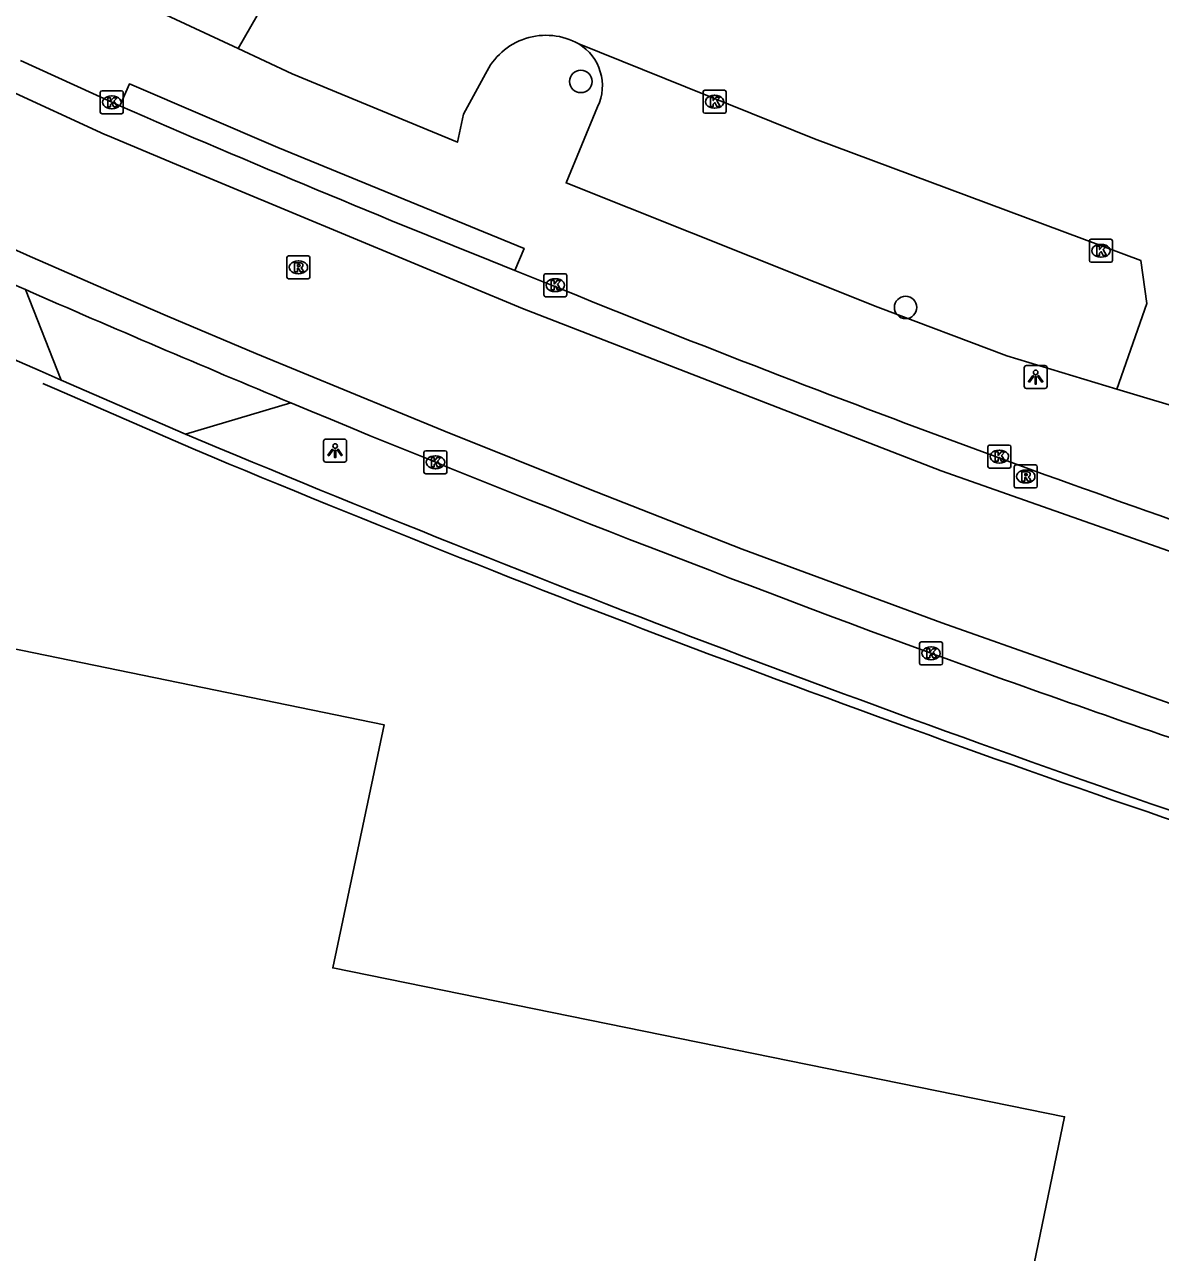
# Model space of a CAD drawing. Extents: x 157692 to 159670, y 381454 to 383289.
# Drawn here: x 158128.6 to 158178, y 382752 to 382805.5 of the extents above; entities that cross this region are included whole.
import ezdxf

# ---------------------------------------------------------------- set-up
doc = ezdxf.new("R2010")
doc.units = 0
for name, color, linetype in [('IMGEO_Boom', 7, 'Continuous'), ('IMGEO_Hek', 7, 'Continuous'), ('IMGEO_Kolk', 7, 'Continuous'), ('IMGEO_Lichtpunt', 7, 'Continuous'), ('IMGEO_Pand', 7, 'Continuous'), ('IMGEO_Rijbaan_lokaal_gesloten', 7, 'Continuous'), ('IMGEO_Rijbaan_lokaal_open', 7, 'Continuous'), ('IMGEO_Rioolput', 7, 'Continuous'), ('IMGEO_Voetpad_open', 7, 'Continuous')]:
    doc.layers.add(name, color=color, linetype=linetype)

msp = doc.modelspace()

# ---------------------------------------------------------------- linework, layer by layer
at = {"layer": 'IMGEO_Boom'}
for centre in [(158152.77, 382802.978), (158166.904, 382793.145)]:
    msp.add_circle(centre, 0.489, dxfattribs=at)
at = {"layer": 'IMGEO_Hek'}
for points in [[(158129.973, 382789.569), (158129.362, 382789.835)], [(158135.368, 382787.22), (158129.973, 382789.569)], [(158136.009, 382786.94), (158135.368, 382787.22)]]:
    msp.add_lwpolyline(points, dxfattribs=at)
msp.add_arc((158398.694, 383415.377), 681.128, 247.31519, 251.497715, dxfattribs=at)
at = {"layer": 'IMGEO_Kolk'}
for p, q in [((158131.938, 382802.569), (158132.79, 382802.569)), ((158158.091, 382801.666), (158158.091, 382802.518)), ((158158.166, 382802.592), (158159.018, 382802.592)), ((158159.092, 382802.518), (158159.092, 382801.666)), ((158131.863, 382801.643), (158131.863, 382802.495)), ((158132.351, 382802.349), (158132.376, 382802.349)), ((158132.864, 382802.495), (158132.864, 382801.643)), ((158158.579, 382802.372), (158158.604, 382802.372)), ((158132.79, 382801.569), (158131.938, 382801.569)), ((158132.374, 382801.789), (158132.349, 382801.789)), ((158159.018, 382801.592), (158158.166, 382801.592)), ((158158.602, 382801.812), (158158.577, 382801.812)), ((158174.976, 382796.108), (158175.828, 382796.108)), ((158174.901, 382795.182), (158174.901, 382796.034)), ((158175.389, 382795.888), (158175.414, 382795.888)), ((158175.902, 382796.034), (158175.902, 382795.182)), ((158175.828, 382795.108), (158174.976, 382795.108)), ((158175.412, 382795.328), (158175.387, 382795.328)), ((158151.161, 382793.685), (158151.161, 382794.537)), ((158151.236, 382794.611), (158152.088, 382794.611)), ((158152.162, 382794.537), (158152.162, 382793.685)), ((158151.649, 382794.391), (158151.674, 382794.391)), ((158152.088, 382793.611), (158151.236, 382793.611)), ((158151.672, 382793.831), (158151.647, 382793.831)), ((158170.484, 382786.227), (158170.484, 382787.079)), ((158170.559, 382787.153), (158171.411, 382787.153)), ((158171.485, 382787.079), (158171.485, 382786.227)), ((158145.946, 382785.981), (158145.946, 382786.833)), ((158146.021, 382786.907), (158146.873, 382786.907)), ((158146.434, 382786.687), (158146.459, 382786.687)), ((158146.947, 382786.833), (158146.947, 382785.981)), ((158170.972, 382786.933), (158170.997, 382786.933)), ((158146.457, 382786.127), (158146.432, 382786.127)), ((158171.411, 382786.153), (158170.559, 382786.153)), ((158170.995, 382786.373), (158170.97, 382786.373)), ((158146.873, 382785.907), (158146.021, 382785.907)), ((158167.51, 382777.665), (158167.51, 382778.517)), ((158167.585, 382778.591), (158168.437, 382778.591)), ((158168.511, 382778.517), (158168.511, 382777.665)), ((158167.998, 382778.371), (158168.023, 382778.371)), ((158168.437, 382777.591), (158167.585, 382777.591)), ((158168.021, 382777.811), (158167.996, 382777.811))]:
    msp.add_line(p, q, dxfattribs=at)
for points in [[(158131.938, 382802.569), (158132.79, 382802.569)], [(158158.091, 382801.666), (158158.091, 382802.518)], [(158158.166, 382802.592), (158159.018, 382802.592)], [(158159.092, 382802.518), (158159.092, 382801.666)], [(158131.863, 382801.643), (158131.863, 382802.495)], [(158132.184, 382802.269), (158132.307, 382802.269), (158132.307, 382802.118), (158132.437, 382802.269), (158132.601, 382802.269), (158132.455, 382802.118), (158132.608, 382801.869), (158132.456, 382801.869), (158132.371, 382802.033), (158132.307, 382801.966), (158132.307, 382801.869), (158132.184, 382801.869), (158132.184, 382802.269)], [(158132.864, 382802.495), (158132.864, 382801.643)], [(158158.412, 382802.292), (158158.535, 382802.292), (158158.535, 382802.141), (158158.665, 382802.292), (158158.829, 382802.292), (158158.683, 382802.141), (158158.836, 382801.892), (158158.684, 382801.892), (158158.599, 382802.056), (158158.535, 382801.989), (158158.535, 382801.892), (158158.412, 382801.892), (158158.412, 382802.292)], [(158132.79, 382801.569), (158131.938, 382801.569)], [(158159.018, 382801.592), (158158.166, 382801.592)], [(158174.976, 382796.108), (158175.828, 382796.108)], [(158174.901, 382795.182), (158174.901, 382796.034)], [(158175.222, 382795.808), (158175.345, 382795.808), (158175.345, 382795.657), (158175.475, 382795.808), (158175.639, 382795.808), (158175.493, 382795.657), (158175.646, 382795.408), (158175.494, 382795.408), (158175.409, 382795.572), (158175.345, 382795.505), (158175.345, 382795.408), (158175.222, 382795.408), (158175.222, 382795.808)], [(158175.902, 382796.034), (158175.902, 382795.182)], [(158175.828, 382795.108), (158174.976, 382795.108)], [(158151.161, 382793.685), (158151.161, 382794.537)], [(158151.236, 382794.611), (158152.088, 382794.611)], [(158152.162, 382794.537), (158152.162, 382793.685)], [(158151.482, 382794.311), (158151.605, 382794.311), (158151.605, 382794.16), (158151.735, 382794.311), (158151.899, 382794.311), (158151.753, 382794.16), (158151.906, 382793.911), (158151.754, 382793.911), (158151.669, 382794.075), (158151.605, 382794.008), (158151.605, 382793.911), (158151.482, 382793.911), (158151.482, 382794.311)], [(158152.088, 382793.611), (158151.236, 382793.611)], [(158170.484, 382786.227), (158170.484, 382787.079)], [(158170.559, 382787.153), (158171.411, 382787.153)], [(158171.485, 382787.079), (158171.485, 382786.227)], [(158145.946, 382785.981), (158145.946, 382786.833)], [(158146.021, 382786.907), (158146.873, 382786.907)], [(158146.267, 382786.607), (158146.39, 382786.607), (158146.39, 382786.456), (158146.52, 382786.607), (158146.684, 382786.607), (158146.538, 382786.456), (158146.691, 382786.207), (158146.539, 382786.207), (158146.454, 382786.371), (158146.39, 382786.304), (158146.39, 382786.207), (158146.267, 382786.207), (158146.267, 382786.607)], [(158146.947, 382786.833), (158146.947, 382785.981)], [(158170.805, 382786.853), (158170.928, 382786.853), (158170.928, 382786.702), (158171.058, 382786.853), (158171.222, 382786.853), (158171.076, 382786.702), (158171.229, 382786.453), (158171.077, 382786.453), (158170.992, 382786.617), (158170.928, 382786.55), (158170.928, 382786.453), (158170.805, 382786.453), (158170.805, 382786.853)], [(158171.411, 382786.153), (158170.559, 382786.153)], [(158146.873, 382785.907), (158146.021, 382785.907)], [(158167.51, 382777.665), (158167.51, 382778.517)], [(158167.585, 382778.591), (158168.437, 382778.591)], [(158168.511, 382778.517), (158168.511, 382777.665)], [(158167.831, 382778.291), (158167.954, 382778.291), (158167.954, 382778.14), (158168.084, 382778.291), (158168.248, 382778.291), (158168.102, 382778.14), (158168.255, 382777.891), (158168.103, 382777.891), (158168.018, 382778.055), (158167.954, 382777.988), (158167.954, 382777.891), (158167.831, 382777.891), (158167.831, 382778.291)], [(158168.437, 382777.591), (158167.585, 382777.591)]]:
    msp.add_lwpolyline(points, dxfattribs=at)
for centre, start, end in [((158131.94, 382802.493), 91.552, 178.448), ((158131.94, 382802.493), 91.552, 178.448), ((158132.788, 382802.493), 1.552, 88.448), ((158132.788, 382802.493), 1.552, 88.448), ((158158.168, 382802.516), 91.552, 178.448), ((158158.168, 382802.516), 91.552, 178.448), ((158159.016, 382802.516), 1.552, 88.448), ((158159.016, 382802.516), 1.552, 88.448), ((158131.94, 382801.645), 181.552, 268.448), ((158131.94, 382801.645), 181.552, 268.448), ((158132.788, 382801.645), 271.552, 358.448), ((158132.788, 382801.645), 271.552, 358.448), ((158158.168, 382801.668), 181.552, 268.448), ((158158.168, 382801.668), 181.552, 268.448), ((158159.016, 382801.668), 271.552, 358.448), ((158159.016, 382801.668), 271.552, 358.448), ((158174.978, 382796.032), 91.552, 178.448), ((158174.978, 382796.032), 91.552, 178.448), ((158175.826, 382796.032), 1.552, 88.448), ((158175.826, 382796.032), 1.552, 88.448), ((158174.978, 382795.184), 181.552, 268.448), ((158174.978, 382795.184), 181.552, 268.448), ((158175.826, 382795.184), 271.552, 358.448), ((158175.826, 382795.184), 271.552, 358.448), ((158151.238, 382794.535), 91.552, 178.448), ((158151.238, 382794.535), 91.552, 178.448), ((158152.086, 382794.535), 1.552, 88.448), ((158152.086, 382794.535), 1.552, 88.448), ((158151.238, 382793.687), 181.552, 268.448), ((158151.238, 382793.687), 181.552, 268.448), ((158152.086, 382793.687), 271.552, 358.448), ((158152.086, 382793.687), 271.552, 358.448), ((158170.561, 382787.077), 91.552, 178.448), ((158170.561, 382787.077), 91.552, 178.448), ((158171.409, 382787.077), 1.552, 88.448), ((158171.409, 382787.077), 1.552, 88.448), ((158146.023, 382786.831), 91.552, 178.448), ((158146.023, 382786.831), 91.552, 178.448), ((158146.871, 382786.831), 1.552, 88.448), ((158146.871, 382786.831), 1.552, 88.448), ((158146.023, 382785.983), 181.552, 268.448), ((158146.023, 382785.983), 181.552, 268.448), ((158146.871, 382785.983), 271.552, 358.448), ((158146.871, 382785.983), 271.552, 358.448), ((158170.561, 382786.229), 181.552, 268.448), ((158170.561, 382786.229), 181.552, 268.448), ((158171.409, 382786.229), 271.552, 358.448), ((158171.409, 382786.229), 271.552, 358.448), ((158167.587, 382778.515), 91.552, 178.448), ((158167.587, 382778.515), 91.552, 178.448), ((158168.435, 382778.515), 1.552, 88.448), ((158168.435, 382778.515), 1.552, 88.448), ((158167.587, 382777.667), 181.552, 268.448), ((158167.587, 382777.667), 181.552, 268.448), ((158168.435, 382777.667), 271.552, 358.448), ((158168.435, 382777.667), 271.552, 358.448)]:
    msp.add_arc(centre, 0.0765, start, end, dxfattribs=at)
for centre, major_axis, ratio, start_param, end_param in [((158132.35, 382802.069), (-0.387, 0.002), 0.722429, 4.712389, 7.853982), ((158132.375, 382802.069), (-0.39, 0.002), 0.717154, 1.570796, 4.712389), ((158158.578, 382802.092), (-0.387, 0.002), 0.722429, 4.712389, 7.853982), ((158158.603, 382802.092), (-0.39, 0.002), 0.717154, 1.570796, 4.712389), ((158175.388, 382795.608), (-0.387, 0.002), 0.722429, 4.712389, 7.853982), ((158175.413, 382795.608), (-0.39, 0.002), 0.717154, 1.570796, 4.712389), ((158151.648, 382794.111), (-0.387, 0.002), 0.722429, 4.712389, 7.853982), ((158151.673, 382794.111), (-0.39, 0.002), 0.717154, 1.570796, 4.712389), ((158146.433, 382786.407), (-0.387, 0.002), 0.722429, 4.712389, 7.853982), ((158146.458, 382786.407), (-0.39, 0.002), 0.717154, 1.570796, 4.712389), ((158170.971, 382786.653), (-0.387, 0.002), 0.722429, 4.712389, 7.853982), ((158170.996, 382786.653), (-0.39, 0.002), 0.717154, 1.570796, 4.712389), ((158167.997, 382778.091), (-0.387, 0.002), 0.722429, 4.712389, 7.853982), ((158168.022, 382778.091), (-0.39, 0.002), 0.717154, 1.570796, 4.712389)]:
    msp.add_ellipse(centre, major_axis=major_axis, ratio=ratio, start_param=start_param, end_param=end_param, dxfattribs=at)
at = {"layer": 'IMGEO_Lichtpunt'}
for p, q in [((158172.063, 382790.517), (158172.063, 382789.71)), ((158172.063, 382790.517), (158172.063, 382789.71)), ((158172.965, 382790.612), (158172.157, 382790.612)), ((158172.965, 382790.612), (158172.157, 382790.612)), ((158173.059, 382789.71), (158173.059, 382790.517)), ((158173.059, 382789.71), (158173.059, 382790.517)), ((158172.157, 382789.616), (158172.965, 382789.616)), ((158172.157, 382789.616), (158172.965, 382789.616)), ((158141.582, 382787.317), (158141.582, 382786.51)), ((158141.582, 382787.317), (158141.582, 382786.51)), ((158142.484, 382787.412), (158141.676, 382787.412)), ((158142.484, 382787.412), (158141.676, 382787.412)), ((158142.578, 382786.51), (158142.578, 382787.317)), ((158142.578, 382786.51), (158142.578, 382787.317)), ((158141.676, 382786.416), (158142.484, 382786.416)), ((158141.676, 382786.416), (158142.484, 382786.416))]:
    msp.add_line(p, q, dxfattribs=at)
for points in [[(158172.437, 382790.181), (158172.476, 382790.153), (158172.288, 382789.891), (158172.25, 382789.918), (158172.437, 382790.181)], [(158172.539, 382790.133), (158172.586, 382790.133), (158172.586, 382789.811), (158172.539, 382789.811), (158172.539, 382790.133)], [(158172.649, 382790.153), (158172.687, 382790.18), (158172.874, 382789.918), (158172.835, 382789.89), (158172.649, 382790.153)], [(158141.956, 382786.981), (158141.995, 382786.953), (158141.807, 382786.691), (158141.769, 382786.718), (158141.956, 382786.981)], [(158142.058, 382786.933), (158142.105, 382786.933), (158142.105, 382786.611), (158142.058, 382786.611), (158142.058, 382786.933)], [(158142.168, 382786.953), (158142.206, 382786.98), (158142.393, 382786.718), (158142.354, 382786.69), (158142.168, 382786.953)]]:
    msp.add_lwpolyline(points, dxfattribs=at)
for centre in [(158172.562, 382790.315), (158142.081, 382787.115)]:
    msp.add_circle(centre, 0.0994, dxfattribs=at)
for centre, start, end in [((158172.157, 382790.517), 90, 180), ((158172.157, 382790.517), 90, 180), ((158172.965, 382790.517), 0, 90), ((158172.965, 382790.517), 0, 90), ((158172.157, 382789.71), 180, 270), ((158172.157, 382789.71), 180, 270), ((158172.965, 382789.71), 270, 0), ((158172.965, 382789.71), 270, 360), ((158141.676, 382787.317), 90, 180), ((158141.676, 382787.317), 90, 180), ((158142.484, 382787.317), 0, 90), ((158142.484, 382787.317), 0, 90), ((158141.676, 382786.51), 180, 270), ((158141.676, 382786.51), 180, 270), ((158142.484, 382786.51), 270, 0), ((158142.484, 382786.51), 270, 360)]:
    msp.add_arc(centre, 0.0946, start, end, dxfattribs=at)
at = {"layer": 'IMGEO_Pand'}
msp.add_lwpolyline([(158064.858, 382743.158), (158065.009, 382743.893), (158065.049, 382744.088), (158066.652, 382751.877), (158070.97, 382772.966), (158065.734, 382774.048), (158067.998, 382785.097), (158073.252, 382784.004), (158074.334, 382789.347), (158144.219, 382774.976), (158141.976, 382764.406), (158173.817, 382757.927), (158165.052, 382715.563), (158167.154, 382715.126), (158167.707, 382715.011), (158163.216, 382693.402), (158162.512, 382693.548), (158160.573, 382693.951), (158138.948, 382588.16)], dxfattribs=at)
at = {"layer": 'IMGEO_Rijbaan_lokaal_gesloten'}
for points in [[(158286.514, 382753.477), (158260.379, 382758.975), (158254.227, 382760.339), (158248.354, 382761.725), (158242.501, 382763.187), (158236.667, 382764.728), (158230.854, 382766.346), (158224.966, 382768.069), (158212.034, 382771.752), (158186.42, 382779.71), (158168.446, 382786.031), (158150.232, 382793.099), (158135.179, 382799.369), (158132.175, 382800.62), (158132.064, 382800.666), (158127.783, 382802.635), (158116.454, 382807.771), (158101.276, 382815.071), (158086.186, 382822.743), (158068.81, 382832.394), (158056.432, 382839.751), (158045.401, 382846.414), (158021.35, 382861.883), (158020.199, 382862.608)], [(158028.335, 382849.775), (158037.048, 382844.256), (158044.179, 382839.822), (158049.045, 382836.833), (158059.605, 382830.531), (158078.049, 382820.024), (158093.411, 382812.024), (158110.915, 382803.527), (158121.561, 382798.603), (158128.648, 382795.428), (158128.687, 382795.41), (158132.24, 382793.865), (158134.794, 382792.768), (158138.633, 382791.144), (158146.804, 382787.774), (158153.039, 382785.283), (158159.791, 382782.622), (158168.478, 382779.412), (158178.655, 382775.82), (158186.872, 382773.054), (158193.951, 382770.766), (158206.629, 382766.928)], [(158132.713, 382801.912), (158132.364, 382802.069), (158128.395, 382803.894)], [(158151.567, 382794.083), (158149.904, 382794.752)], [(158128.604, 382793.917), (158128.34, 382794.033), (158128.075, 382794.149)]]:
    msp.add_lwpolyline(points, dxfattribs=at)
for centre, radius, start, end in [((158367.348, 383341.048), 587.98, 246.481047, 248.29579), ((158373.003, 383338.98), 588.172, 247.884106, 251.550528), ((158412.889, 383444.454), 709.941, 246.394664, 247.408236), ((158408.603, 383434.086), 698.722, 247.406101, 249.859014), ((158396.045, 383407.813), 669.738, 250.093705, 251.253607)]:
    msp.add_arc(centre, radius, start, end, dxfattribs=at)
at = {"layer": 'IMGEO_Rijbaan_lokaal_open'}
for points in [[(158137.863, 382804.409), (158140.398, 382808.833)], [(158148.625, 382803.302), (158147.663, 382801.559), (158147.401, 382800.328), (158140.218, 382803.312), (158137.863, 382804.409)], [(158176.093, 382789.592), (158177.402, 382793.312), (158177.131, 382795.189), (158162.935, 382800.475), (158152.68, 382804.614)], [(158244.525, 382770.452), (158196.142, 382783.579), (158176.093, 382789.592)]]:
    msp.add_lwpolyline(points, dxfattribs=at)
msp.add_arc((158151.26, 382802.081), 2.904, 60.7215, 155.1366, dxfattribs=at)
at = {"layer": 'IMGEO_Rioolput'}
for p, q in [((158139.983, 382794.462), (158139.983, 382795.314)), ((158140.058, 382795.388), (158140.91, 382795.388)), ((158140.471, 382795.168), (158140.496, 382795.168)), ((158140.984, 382795.314), (158140.984, 382794.462)), ((158140.494, 382794.608), (158140.469, 382794.608)), ((158140.91, 382794.388), (158140.058, 382794.388)), ((158171.63, 382785.361), (158171.63, 382786.213)), ((158171.705, 382786.287), (158172.557, 382786.287)), ((158172.118, 382786.067), (158172.143, 382786.067)), ((158172.631, 382786.213), (158172.631, 382785.361)), ((158172.141, 382785.507), (158172.116, 382785.507)), ((158172.557, 382785.287), (158171.705, 382785.287))]:
    msp.add_line(p, q, dxfattribs=at)
for points in [[(158139.983, 382794.462), (158139.983, 382795.314)], [(158140.058, 382795.388), (158140.91, 382795.388)], [(158140.572, 382795.086), (158140.32, 382795.088), (158140.32, 382794.688)], [(158140.984, 382795.314), (158140.984, 382794.462)], [(158140.32, 382794.688), (158140.444, 382794.688), (158140.444, 382794.85), (158140.455, 382794.85)], [(158140.498, 382795.007), (158140.444, 382795.007), (158140.444, 382794.926)], [(158140.444, 382794.926), (158140.496, 382794.926)], [(158140.502, 382794.821), (158140.573, 382794.688), (158140.713, 382794.688), (158140.648, 382794.814)], [(158140.91, 382794.388), (158140.058, 382794.388)], [(158171.63, 382785.361), (158171.63, 382786.213)], [(158171.705, 382786.287), (158172.557, 382786.287)], [(158172.219, 382785.985), (158171.967, 382785.987), (158171.967, 382785.587)], [(158172.631, 382786.213), (158172.631, 382785.361)], [(158171.967, 382785.587), (158172.091, 382785.587), (158172.091, 382785.749), (158172.102, 382785.749)], [(158172.145, 382785.906), (158172.091, 382785.906), (158172.091, 382785.825)], [(158172.091, 382785.825), (158172.143, 382785.825)], [(158172.149, 382785.72), (158172.22, 382785.587), (158172.36, 382785.587), (158172.295, 382785.713)], [(158172.557, 382785.287), (158171.705, 382785.287)]]:
    msp.add_lwpolyline(points, dxfattribs=at)
for centre, radius, start, end in [((158140.06, 382795.312), 0.0765, 91.552, 178.448), ((158140.06, 382795.312), 0.0765, 91.552, 178.448), ((158140.571, 382794.976), 0.109, 350.3612, 89.416), ((158140.908, 382795.312), 0.0765, 1.552, 88.448), ((158140.908, 382795.312), 0.0765, 1.552, 88.448), ((158140.454, 382794.797), 0.0533, 26.0293, 88.6989), ((158140.48, 382795.115), 0.19, 274.7715, 282.9687), ((158140.504, 382794.911), 0.0964, 77.0061, 93.1865), ((158140.518, 382794.968), 0.0378, 276.6634, 79.6772), ((158140.569, 382794.976), 0.112, 277.5842, 350.9817), ((158140.553, 382794.761), 0.108, 29.5134, 73.7905), ((158140.06, 382794.464), 0.0765, 181.552, 268.448), ((158140.06, 382794.464), 0.0765, 181.552, 268.448), ((158140.908, 382794.464), 0.0765, 271.552, 358.448), ((158140.908, 382794.464), 0.0765, 271.552, 358.448), ((158171.707, 382786.211), 0.0765, 91.552, 178.448), ((158171.707, 382786.211), 0.0765, 91.552, 178.448), ((158172.218, 382785.875), 0.109, 350.3612, 89.416), ((158172.555, 382786.211), 0.0765, 1.552, 88.448), ((158172.555, 382786.211), 0.0765, 1.552, 88.448), ((158172.101, 382785.696), 0.0533, 26.0293, 88.6989), ((158172.127, 382786.014), 0.19, 274.7715, 282.9687), ((158172.151, 382785.81), 0.0964, 77.0061, 93.1865), ((158172.165, 382785.867), 0.0378, 276.6634, 79.6772), ((158172.216, 382785.875), 0.112, 277.5842, 350.9817), ((158172.2, 382785.66), 0.108, 29.5134, 73.7905), ((158171.707, 382785.363), 0.0765, 181.552, 268.448), ((158171.707, 382785.363), 0.0765, 181.552, 268.448), ((158172.555, 382785.363), 0.0765, 271.552, 358.448), ((158172.555, 382785.363), 0.0765, 271.552, 358.448)]:
    msp.add_arc(centre, radius, start, end, dxfattribs=at)
for centre, major_axis, ratio, start_param, end_param in [((158140.47, 382794.888), (-0.387, 0.002), 0.722429, 4.712389, 7.853982), ((158140.495, 382794.888), (-0.39, 0.002), 0.717154, 1.570796, 4.712389), ((158172.117, 382785.787), (-0.387, 0.002), 0.722429, 4.712389, 7.853982), ((158172.142, 382785.787), (-0.39, 0.002), 0.717154, 1.570796, 4.712389)]:
    msp.add_ellipse(centre, major_axis=major_axis, ratio=ratio, start_param=start_param, end_param=end_param, dxfattribs=at)
at = {"layer": 'IMGEO_Voetpad_open'}
for points in [[(158092.511, 382826.086), (158105.484, 382819.486), (158137.863, 382804.409)], [(158132.713, 382801.912), (158133.128, 382802.866), (158139.589, 382800.1), (158150.304, 382795.712), (158149.904, 382794.752)], [(158176.093, 382789.592), (158171.312, 382791.034), (158165.696, 382793.148), (158152.133, 382798.56), (158153.504, 382801.866)], [(158130.155, 382789.981), (158128.604, 382793.917)], [(158135.57, 382787.633), (158130.155, 382789.981)], [(158140.156, 382788.99), (158135.57, 382787.633)]]:
    msp.add_lwpolyline(points, dxfattribs=at)
for centre, radius, start, end in [((158450.81, 383521.255), 798.487, 241.801034, 246.323127), ((158151.568, 382802.783), 2.142, 334.6566, 58.7266), ((158405.619, 383429.943), 696.77, 247.196471, 251.349887)]:
    msp.add_arc(centre, radius, start, end, dxfattribs=at)

doc.saveas('drawing.dxf')
